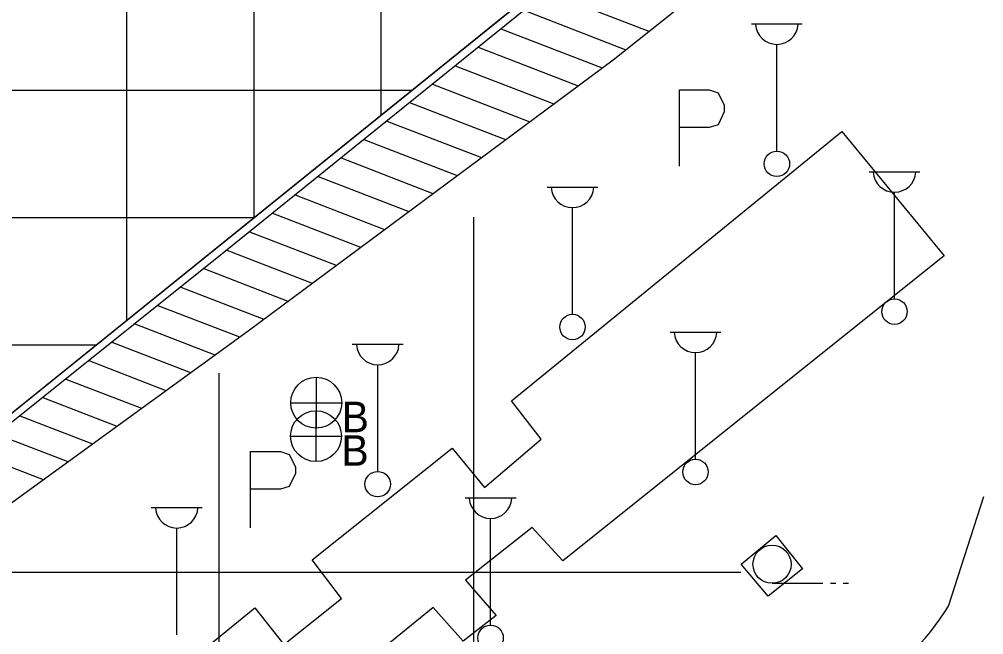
# Model space of a CAD drawing. Extents: x 419101 to 420177, y 4451541 to 4452254.
# Drawn here: x 420100.21 to 420138.11, y 4451947.17 to 4451971.36 of the extents above; entities that cross this region are included whole.
import ezdxf

# ---------------------------------------------------------------- set-up
doc = ezdxf.new("R2010")
doc.units = 0
for name, color, linetype in [('2_KADASTRO', 7, 'Continuous'), ('3_HALİHAZIR', 7, 'Continuous'), ('Level 28', 7, 'Continuous'), ('Level 4', 7, 'Continuous'), ('Level 62', 7, 'Continuous')]:
    doc.layers.add(name, color=color, linetype=linetype)

msp = doc.modelspace()

# ---------------------------------------------------------------- linework, layer by layer
at = {"layer": '2_KADASTRO'}
msp.add_lwpolyline([(419949.366, 4452016.44), (420013.896, 4452026.282), (420126.338, 4451982.984), (420127.593, 4451982.069), (420128.223, 4451980.649), (420128.059, 4451979.104), (420127.143, 4451977.849), (420039.796, 4451907.382), (419968.103, 4451896.185)], close=True, dxfattribs=at)
at = {"layer": '3_HALİHAZIR'}
for p, q in [((420120.934, 4451972.437), (420124.949, 4451970.887)), ((420120.036, 4451971.712), (420124.042, 4451970.165)), ((420128.979, 4451971.18), (420130.979, 4451971.18)), ((420119.139, 4451970.986), (420123.116, 4451969.451)), ((420118.241, 4451970.261), (420122.166, 4451968.745)), ((420129.979, 4451966.18), (420129.979, 4451970.373)), ((420117.343, 4451969.536), (420121.216, 4451968.04)), ((420116.445, 4451968.811), (420120.267, 4451967.335)), ((420115.547, 4451968.085), (420119.317, 4451966.63)), ((420114.649, 4451967.36), (420118.367, 4451965.924)), ((420113.751, 4451966.635), (420117.417, 4451965.219)), ((420112.853, 4451965.91), (420116.467, 4451964.514)), ((420111.955, 4451965.184), (420115.518, 4451963.809)), ((420133.601, 4451965.37), (420135.601, 4451965.37)), ((420120.948, 4451964.766), (420122.948, 4451964.766)), ((420111.057, 4451964.459), (420114.568, 4451963.103)), ((420134.601, 4451960.37), (420134.601, 4451964.563)), ((420121.948, 4451959.766), (420121.948, 4451963.959)), ((420110.159, 4451963.734), (420113.618, 4451962.398)), ((420109.261, 4451963.009), (420112.668, 4451961.693)), ((420108.363, 4451962.283), (420111.718, 4451960.988)), ((420107.46, 4451961.56), (420110.769, 4451960.283)), ((420106.556, 4451960.837), (420109.819, 4451959.577)), ((420105.653, 4451960.114), (420108.864, 4451958.874)), ((420104.749, 4451959.391), (420107.901, 4451958.174)), ((420125.782, 4451959.069), (420127.782, 4451959.069)), ((420103.845, 4451958.668), (420106.937, 4451957.474)), ((420113.295, 4451958.59), (420115.295, 4451958.59)), ((420126.782, 4451954.069), (420126.782, 4451958.262)), ((420102.942, 4451957.945), (420105.974, 4451956.774)), ((420114.295, 4451953.59), (420114.295, 4451957.782)), ((420102.038, 4451957.222), (420105.01, 4451956.074)), ((420111.879, 4451957.293), (420111.879, 4451955.293)), ((420101.135, 4451956.499), (420104.046, 4451955.374)), ((420110.879, 4451956.293), (420112.879, 4451956.293)), ((420100.231, 4451955.776), (420103.083, 4451954.674)), ((420111.87, 4451955.976), (420111.87, 4451953.976)), ((420099.327, 4451955.052), (420102.119, 4451953.975)), ((420110.87, 4451954.976), (420112.87, 4451954.976)), ((420098.424, 4451954.329), (420101.156, 4451953.275)), ((420117.729, 4451952.553), (420119.729, 4451952.553)), ((420105.396, 4451952.175), (420107.397, 4451952.175)), ((420118.729, 4451947.553), (420118.729, 4451951.745)), ((420106.397, 4451947.174), (420106.397, 4451951.367)), ((420129.789, 4451949.194), (420131.789, 4451949.194)), ((420132.089, 4451949.194), (420132.289, 4451949.194)), ((420132.589, 4451949.194), (420132.789, 4451949.194))]:
    msp.add_line(p, q, dxfattribs=at)
for points in [[(420095.504, 4451995.047), (420118.336, 4451986.304), (420126.699, 4451983.075), (420127.049, 4451982.887), (420127.334, 4451982.678), (420127.693, 4451982.359), (420127.922, 4451982.065), (420128.071, 4451981.834), (420128.259, 4451981.448), (420128.408, 4451980.882), (420128.484, 4451980.487), (420128.499, 4451979.964), (420128.504, 4451979.661), (420128.482, 4451979.354), (420128.415, 4451979.082), (420128.345, 4451978.876), (420128.212, 4451978.588), (420128.101, 4451978.401), (420127.796, 4451978.023), (420126.522, 4451976.858), (420121.731, 4451973.08), (420108.252, 4451962.194), (420090.554, 4451948.032)], [(420088.594, 4451944.15), (420109.199, 4451959.117), (420123.547, 4451969.77), (420132.155, 4451976.623)], [(420121.731, 4451973.08), (420108.252, 4451962.194), (420090.554, 4451948.032)], [(420126.154, 4451968.592), (420127.324, 4451968.592)], [(420126.154, 4451965.592), (420126.154, 4451968.592)], [(420127.324, 4451968.592), (420127.674, 4451968.472), (420127.914, 4451967.982), (420127.914, 4451967.722), (420127.674, 4451967.212), (420127.324, 4451967.112)], [(420127.324, 4451967.112), (420126.154, 4451967.112)], [(420108.55, 4451939.56), (420104.703, 4451944.343), (420109.468, 4451948.23), (420110.607, 4451946.786), (420112.869, 4451948.597), (420111.715, 4451950.112), (420117.214, 4451954.511), (420118.493, 4451952.962), (420120.722, 4451954.859), (420119.548, 4451956.361), (420132.536, 4451966.954), (420136.556, 4451962.065), (420121.563, 4451950.072), (420120.358, 4451951.392), (420117.738, 4451949.321), (420118.944, 4451947.93), (420117.649, 4451946.917), (420116.478, 4451948.25), (420113.855, 4451946.108), (420115.019, 4451944.714)], [(420109.301, 4451954.379), (420110.471, 4451954.379)], [(420109.301, 4451951.379), (420109.301, 4451954.379)], [(420110.471, 4451954.379), (420110.821, 4451954.259), (420111.061, 4451953.769), (420111.061, 4451953.509), (420110.821, 4451952.999), (420110.471, 4451952.899)], [(420110.471, 4451952.899), (420109.301, 4451952.899)], [(420129.638, 4451948.684), (420128.578, 4451949.946), (420129.933, 4451951.072)], [(420129.933, 4451951.072), (420130.987, 4451949.764), (420129.638, 4451948.684)]]:
    msp.add_lwpolyline(points, dxfattribs=at)
for centre, radius in [((420129.979, 4451965.68), 0.5), ((420134.601, 4451959.87), 0.5), ((420121.948, 4451959.266), 0.5), ((420111.879, 4451956.293), 1), ((420111.87, 4451954.976), 1), ((420126.782, 4451953.569), 0.5), ((420114.295, 4451953.09), 0.5), ((420129.789, 4451949.944), 0.75), ((420118.729, 4451947.053), 0.5)]:
    msp.add_circle(centre, radius, dxfattribs=at)
for centre in [(420129.979, 4451971.21), (420134.601, 4451965.4), (420121.948, 4451964.796), (420126.782, 4451959.099), (420114.295, 4451958.619), (420118.729, 4451952.582), (420106.397, 4451952.204)]:
    msp.add_arc(centre, 0.837, 183.298, 356.9072, dxfattribs=at)
at = {"layer": 'Level 28'}
for p, q in [((420127.143, 4451977.849), (420039.796, 4451907.382)), ((420136.725, 4451948.298), (420138.106, 4451952.605)), ((420094.24, 4451949.636), (420128.562, 4451949.636))]:
    msp.add_line(p, q, dxfattribs=at)
at = {"layer": 'Level 4'}
for p, q in [((420104.435, 4451959.529), (420104.435, 4451989.447)), ((420109.435, 4451963.563), (420109.435, 4451987.509)), ((420114.435, 4451967.597), (420114.435, 4451985.571)), ((420115.623, 4451968.555), (419957.486, 4451968.555)), ((420109.425, 4451963.555), (419958.265, 4451963.555)), ((420103.228, 4451958.555), (419959.045, 4451958.555))]:
    msp.add_line(p, q, dxfattribs=at)
msp.add_arc((420127.642, 4451953.982), 10.714, 275.7545, 327.9666, dxfattribs=at)
at = {"layer": 'Level 62'}
for p, q in [((420118.056, 4451963.588), (420118.056, 4451945.45)), ((420108.056, 4451957.449), (420108.056, 4451941.264))]:
    msp.add_line(p, q, dxfattribs=at)
msp.add_arc((419869.259, 4452142.553), 336.876, 321.54676, 333.42072, dxfattribs=at)

# ---------------------------------------------------------------- texts
at = {"layer": '3_HALİHAZIR'}
for p in [(420112.879, 4451955.131), (420112.87, 4451953.815)]:
    msp.add_text('B', height=1.2, dxfattribs=at).set_placement(p)

doc.saveas('drawing.dxf')
